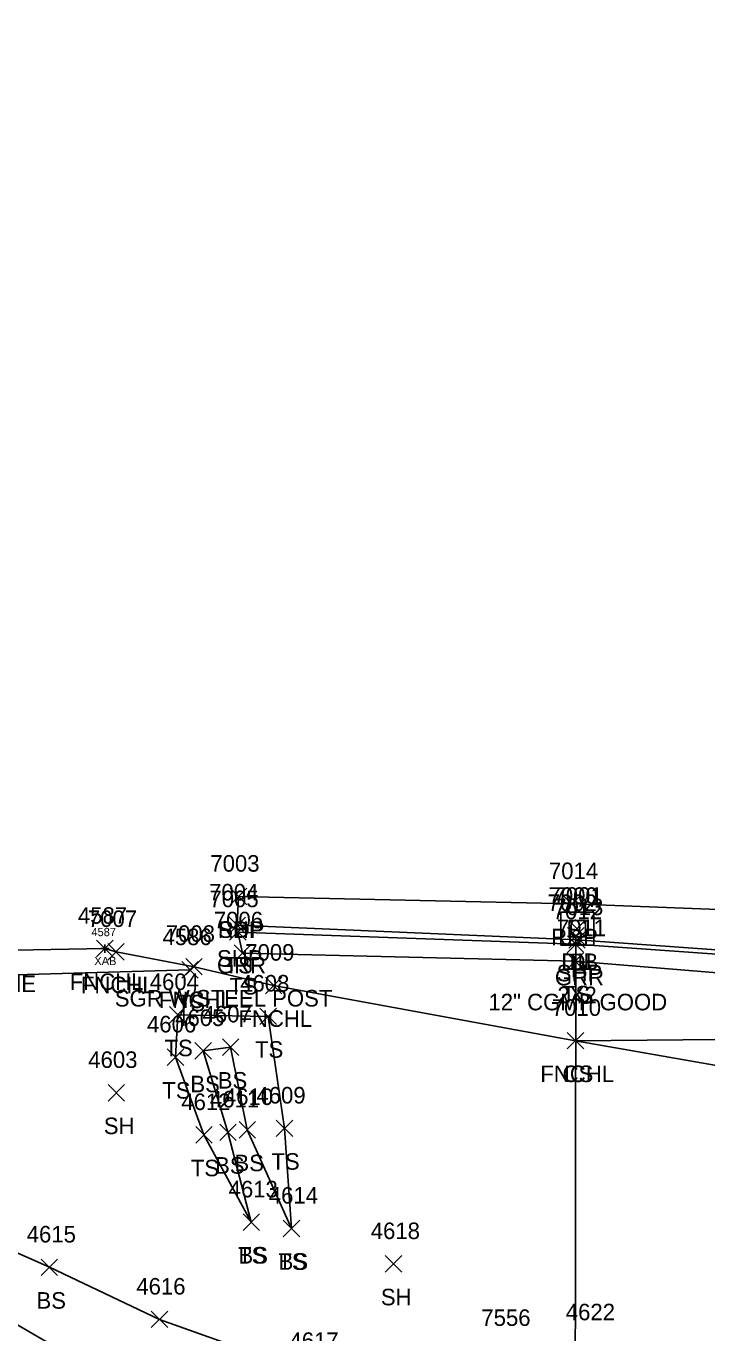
# Model space of a CAD drawing. Extents: x 1505656 to 1508446, y 700805 to 703031.
# Drawn here: x 1507305.4 to 1507387.7, y 701595.9 to 701753.8 of the extents above; entities that cross this region are included whole.
import ezdxf

# ---------------------------------------------------------------- set-up
doc = ezdxf.new("R2010")
doc.units = 0
for name, color, linetype in [('B_A', 7, 'Continuous'), ('B_I', 7, 'Continuous'), ('B_TIC', 7, 'Continuous'), ('BSUBM', 7, 'Continuous'), ('D_A', 7, 'Continuous'), ('D_C', 7, 'Continuous'), ('D_I', 7, 'Continuous'), ('D_TIC', 7, 'Continuous'), ('DCP', 7, 'Continuous'), ('DS', 7, 'Continuous'), ('L_A', 7, 'Continuous'), ('L_I', 7, 'Continuous'), ('L_TIC', 7, 'Continuous'), ('LELB', 7, 'Continuous'), ('LFNC', 7, 'Continuous'), ('P_A', 7, 'Continuous'), ('P_I', 7, 'Continuous'), ('P_TIC', 7, 'Continuous'), ('PET', 7, 'Continuous'), ('PSP', 7, 'Continuous'), ('R_A', 7, 'Continuous'), ('R_C', 7, 'Continuous'), ('R_I', 7, 'Continuous'), ('R_TIC', 7, 'Continuous'), ('RGR', 7, 'Continuous')]:
    doc.layers.add(name, color=color, linetype=linetype)

msp = doc.modelspace()

# ---------------------------------------------------------------- linework, layer by layer
at = {"layer": 'B_TIC'}
msp.add_line((1507314.93, 701642.33), (1507315.01, 701642.33), dxfattribs=at)
for points in [[(1507314.43, 701642.33), (1507315.43, 701642.33)], [(1507314.93, 701641.83), (1507314.93, 701642.83)]]:
    msp.add_lwpolyline(points, dxfattribs=at)
at = {"layer": 'BSUBM'}
msp.add_lwpolyline([(1507314.93, 701642.33), (1507301.85, 701642.08), (1507301.67, 701643.27), (1507294.67, 701648.43), (1507284.18, 701655.69), (1507274.41, 701662.45), (1507264.17, 701669.53), (1507257.14, 701674.55), (1507256.97, 701676.21)], dxfattribs=at)
at = {"layer": 'D_TIC'}
for points in [[(1507370.87, 701642.87), (1507372.87, 701644.87)], [(1507372.87, 701642.87), (1507370.87, 701644.87)], [(1507371.01, 701643.74), (1507373.01, 701645.74)], [(1507373.01, 701643.74), (1507371.01, 701645.74)]]:
    msp.add_lwpolyline(points, dxfattribs=at)
at = {"layer": 'DCP'}
msp.add_lwpolyline([(1507371.87, 701643.87), (1507371.79, 701580.54)], dxfattribs=at)
at = {"layer": 'DS'}
for p, q in [((1507370.05, 701646.73), (1507374.05, 701646.73)), ((1507370.05, 701642.73), (1507370.05, 701646.73)), ((1507374.05, 701646.73), (1507374.05, 701642.73)), ((1507371.05, 701643.73), (1507371.05, 701645.73)), ((1507371.05, 701645.73), (1507373.05, 701645.73)), ((1507373.05, 701645.73), (1507373.05, 701643.73)), ((1507373.05, 701643.73), (1507371.05, 701643.73)), ((1507372.06, 701644.73), (1507372.06, 701644.73)), ((1507372.06, 701644.73), (1507372.06, 701644.73)), ((1507374.05, 701642.73), (1507370.05, 701642.73))]:
    msp.add_line(p, q, dxfattribs=at)
at = {"layer": 'L_TIC'}
for points in [[(1507329.99, 701643.33), (1507331.99, 701645.33)], [(1507331.99, 701643.33), (1507329.99, 701645.33)], [(1507313.93, 701641.33), (1507315.93, 701643.33)], [(1507315.93, 701641.33), (1507313.93, 701643.33)], [(1507315.28, 701640.94), (1507317.28, 701642.94)], [(1507317.28, 701640.94), (1507315.28, 701642.94)], [(1507330.57, 701640.78), (1507332.57, 701642.78)], [(1507332.57, 701640.78), (1507330.57, 701642.78)], [(1507370.77, 701639.82), (1507372.77, 701641.82)], [(1507372.77, 701639.82), (1507370.77, 701641.82)], [(1507324.22, 701638.75), (1507326.22, 701640.75)], [(1507326.22, 701638.75), (1507324.22, 701640.75)], [(1507324.71, 701639.14), (1507326.71, 701641.14)], [(1507326.71, 701639.14), (1507324.71, 701641.14)], [(1507334.33, 701636.87), (1507336.33, 701638.87)], [(1507336.33, 701636.87), (1507334.33, 701638.87)], [(1507322.73, 701633.32), (1507324.73, 701635.32)], [(1507324.73, 701633.32), (1507322.73, 701635.32)], [(1507322.73, 701633.32), (1507324.73, 701635.32)], [(1507324.73, 701633.32), (1507322.73, 701635.32)], [(1507333.67, 701633.14), (1507335.67, 701635.14)], [(1507335.67, 701633.14), (1507333.67, 701635.14)], [(1507370.82, 701630.2), (1507372.82, 701632.2)], [(1507372.82, 701630.2), (1507370.82, 701632.2)], [(1507370.82, 701630.2), (1507372.82, 701632.2)], [(1507372.82, 701630.2), (1507370.82, 701632.2)], [(1507325.82, 701628.97), (1507327.82, 701630.97)], [(1507327.82, 701628.97), (1507325.82, 701630.97)], [(1507325.82, 701628.97), (1507327.82, 701630.97)], [(1507327.82, 701628.97), (1507325.82, 701630.97)], [(1507329.13, 701629.41), (1507331.13, 701631.41)], [(1507331.13, 701629.41), (1507329.13, 701631.41)], [(1507322.46, 701628.2), (1507324.46, 701630.2)], [(1507324.46, 701628.2), (1507322.46, 701630.2)], [(1507315.31, 701623.91), (1507317.31, 701625.91)], [(1507317.31, 701623.91), (1507315.31, 701625.91)], [(1507328.81, 701619.13), (1507330.81, 701621.13)], [(1507330.81, 701619.13), (1507328.81, 701621.13)], [(1507331.15, 701619.43), (1507333.15, 701621.43)], [(1507333.15, 701619.43), (1507331.15, 701621.43)], [(1507335.65, 701619.61), (1507337.65, 701621.61)], [(1507337.65, 701619.61), (1507335.65, 701621.61)], [(1507325.91, 701618.82), (1507327.91, 701620.82)], [(1507327.91, 701618.82), (1507325.91, 701620.82)], [(1507331.63, 701608.27), (1507333.63, 701610.27)], [(1507333.63, 701608.27), (1507331.63, 701610.27)], [(1507331.63, 701608.27), (1507333.63, 701610.27)], [(1507333.63, 701608.27), (1507331.63, 701610.27)], [(1507336.49, 701607.52), (1507338.49, 701609.52)], [(1507338.49, 701607.52), (1507336.49, 701609.52)], [(1507336.49, 701607.52), (1507338.49, 701609.52)], [(1507338.49, 701607.52), (1507336.49, 701609.52)], [(1507307.22, 701602.82), (1507309.22, 701604.82)], [(1507309.22, 701602.82), (1507307.22, 701604.82)], [(1507348.81, 701603.23), (1507350.81, 701605.23)], [(1507350.81, 701603.23), (1507348.81, 701605.23)], [(1507320.52, 701596.53), (1507322.52, 701598.53)], [(1507322.52, 701596.53), (1507320.52, 701598.53)]]:
    msp.add_lwpolyline(points, dxfattribs=at)
at = {"layer": 'LELB'}
for points in [[(1507389.87, 701543.47), (1507364.48, 701561.85), (1507301.81, 701598.33), (1507262.96, 701621.17), (1507238.69, 701635.33), (1507228.62, 701642.18), (1507195.21, 701666.36), (1507195.45, 701673.67), (1507195.45, 701673.62), (1507166.37, 701693.97), (1507153.7, 701702.61), (1507143.46, 701707.63), (1507119.44, 701724.95), (1507096.28, 701741.3), (1507098.84, 701745.06), (1507084.55, 701753.38), (1507076.37, 701753.77)], [(1507330.99, 701644.33), (1507331.57, 701641.78), (1507371.77, 701640.82), (1507418.46, 701636.99), (1507454.87, 701633.93), (1507504.71, 701630.03), (1507556.91, 701624.43), (1507606.36, 701618.24), (1507661.13, 701610.06), (1507708.24, 701601.04), (1507762.71, 701589.7), (1507814.48, 701577.03), (1507868.53, 701563.07), (1507920.81, 701547.22), (1507968.27, 701530.82), (1508018.88, 701511.91), (1508073.65, 701490), (1508121.33, 701468.38), (1508166.06, 701447.38), (1508217.92, 701421.51), (1508258.5, 701398.83)], [(1507247.4, 701638.91), (1507254.77, 701631.75), (1507267.97, 701626.49), (1507283.55, 701614.76), (1507308.22, 701603.82), (1507321.52, 701597.53), (1507339.98, 701590.96), (1507360.12, 701583.08), (1507370.14, 701579.77), (1507375.06, 701578.83), (1507386.19, 701575.24), (1507411.11, 701568.91)], [(1507254.77, 701631.75), (1507267.48, 701635.11), (1507294.23, 701638.76), (1507302.7, 701639.13), (1507325.22, 701639.75)], [(1507323.73, 701634.32), (1507323.46, 701629.2), (1507326.91, 701619.82), (1507332.63, 701609.27)], [(1507323.73, 701634.32), (1507334.67, 701634.14), (1507336.65, 701620.61), (1507337.49, 701608.52)], [(1507371.82, 701631.2), (1507419.37, 701631.63), (1507454.54, 701624.79), (1507505.05, 701622.5), (1507556.06, 701615.76), (1507605.29, 701610.61), (1507659.37, 701602.95), (1507705.7, 701593), (1507760.19, 701582.5), (1507867, 701555.37), (1507918.17, 701539.42), (1507965.63, 701522.2), (1508016.59, 701504.14), (1508070.8, 701481.77), (1508118.11, 701461.28), (1508164.85, 701439.21), (1508217.28, 701414)], [(1507326.82, 701629.97), (1507330.13, 701630.41), (1507332.15, 701620.43), (1507337.49, 701608.52)], [(1507326.82, 701629.97), (1507329.81, 701620.13), (1507332.63, 701609.27)]]:
    msp.add_lwpolyline(points, dxfattribs=at)
at = {"layer": 'LFNC'}
for points in [[(1507314.93, 701642.33), (1507316.28, 701641.94)], [(1507316.28, 701641.94), (1507325.71, 701640.14), (1507335.33, 701637.87), (1507371.82, 701631.2), (1507412.81, 701624.01), (1507430.26, 701620.91), (1507449.32, 701615.51), (1507500.36, 701609.38), (1507547.47, 701587.34), (1507597.95, 701573.61), (1507645.38, 701560.41), (1507694.84, 701546.04), (1507697.23, 701545.63), (1507701.45, 701546.37), (1507703.46, 701543.53), (1507750.96, 701530.99)]]:
    msp.add_lwpolyline(points, dxfattribs=at)
at = {"layer": 'P_TIC'}
for points in [[(1507330.09, 701647.62), (1507332.09, 701649.62)], [(1507332.09, 701647.62), (1507330.09, 701649.62)], [(1507330.09, 701647.62), (1507332.09, 701649.62)], [(1507332.09, 701647.62), (1507330.09, 701649.62)], [(1507370.38, 701646.72), (1507372.38, 701648.72)], [(1507372.38, 701646.72), (1507370.38, 701648.72)], [(1507329.94, 701644.14), (1507331.94, 701646.14)], [(1507331.94, 701644.14), (1507329.94, 701646.14)], [(1507371.01, 701642.37), (1507373.01, 701644.37)], [(1507373.01, 701642.37), (1507371.01, 701644.37)]]:
    msp.add_lwpolyline(points, dxfattribs=at)
at = {"layer": 'PET'}
msp.add_lwpolyline([(1507331.09, 701648.62), (1507371.38, 701647.72), (1507419.18, 701645.9), (1507454.47, 701643.92), (1507505.5, 701639.83), (1507558.24, 701634.71), (1507608.33, 701628.44), (1507662.88, 701620.32), (1507710.96, 701611.67), (1507764.19, 701600.14), (1507816.88, 701587.97), (1507871.99, 701573.08), (1507923.59, 701557.41), (1507972.42, 701540.77), (1508022.2, 701522.45), (1508077.84, 701500.13), (1508126.28, 701479.21), (1508172.23, 701457.76), (1508223.87, 701431.74), (1508273.2, 701405.41), (1508320.32, 701376.47), (1508371.41, 701343.81), (1508408.57, 701317.59), (1508442.85, 701293.88)], dxfattribs=at)
at = {"layer": 'PSP'}
msp.add_lwpolyline([(1507331.09, 701648.62), (1507330.94, 701645.14), (1507372.01, 701643.37), (1507418.46, 701640.04), (1507455.5, 701636.97), (1507505.1, 701632.01), (1507557.29, 701626.68), (1507607.27, 701620.06), (1507661.79, 701611.9), (1507708.42, 701603.34), (1507763.41, 701591.78)], dxfattribs=at)
at = {"layer": 'R_TIC'}
for points in [[(1507329.99, 701643.33), (1507331.99, 701645.33)], [(1507331.99, 701643.33), (1507329.99, 701645.33)], [(1507370.84, 701641.87), (1507372.84, 701643.87)], [(1507372.84, 701641.87), (1507370.84, 701643.87)]]:
    msp.add_lwpolyline(points, dxfattribs=at)
at = {"layer": 'RGR'}
msp.add_lwpolyline([(1507330.99, 701644.33), (1507371.84, 701642.87), (1507418.5, 701639.56), (1507455.2, 701635.89)], dxfattribs=at)

# ---------------------------------------------------------------- texts
at = {"layer": 'B_A'}
msp.add_text('XAB', height=1, dxfattribs=at).set_placement((1507313.65, 701640.33))
at = {"layer": 'B_I'}
msp.add_text('4587', height=1, dxfattribs=at).set_placement((1507313.3, 701643.83))
at = {"layer": 'D_A'}
for s, p in [('DIB', (1507370.11, 701639.74)), ('DI', (1507371.11, 701639.73)), ('P', (1507371.25, 701638.87))]:
    msp.add_text(s, height=2, dxfattribs=at).set_placement(p)
at = {"layer": 'D_C'}
for s, p in [('12" CGMP GOOD', (1507361.3, 701634.87)), ('2X2', (1507369.63, 701635.73))]:
    msp.add_text(s, height=2, dxfattribs=at).set_placement(p)
at = {"layer": 'D_I'}
for s, p in [('7000', (1507368.56, 701647.73)), ('7001', (1507369.16, 701647.74)), ('7002', (1507368.46, 701646.87))]:
    msp.add_text(s, height=2, dxfattribs=at).set_placement(p)
at = {"layer": 'L_A'}
for s, p in [('TS', (1507329.4, 701639.33)), ('STONE', (1507297.4, 701637.08)), ('FNCHL', (1507310.68, 701637.33)), ('FNCHL', (1507312.03, 701636.94)), ('TS', (1507329.98, 701636.78)), ('FNCHL', (1507321.46, 701635.14)), ('TS', (1507370.18, 701635.82)), ('TS', (1507323.63, 701634.75)), ('FNCHL', (1507331.08, 701632.87)), ('TS', (1507322.14, 701629.32)), ('TS', (1507322.14, 701629.32)), ('TS', (1507333.08, 701629.14)), ('BS', (1507328.57, 701625.41)), ('FNCHL', (1507367.57, 701626.2)), ('CS', (1507370.26, 701626.2)), ('TS', (1507321.87, 701624.2)), ('BS', (1507325.26, 701624.97)), ('BS', (1507325.26, 701624.97)), ('SH', (1507314.8, 701619.91)), ('TS', (1507325.32, 701614.82)), ('BS', (1507328.25, 701615.13)), ('BS', (1507330.59, 701615.43)), ('TS', (1507335.06, 701615.61)), ('TS', (1507331.04, 701604.27)), ('BS', (1507331.07, 701604.27)), ('TS', (1507335.9, 701603.52)), ('BS', (1507335.93, 701603.52)), ('BS', (1507306.66, 701598.82)), ('SH', (1507348.29, 701599.23))]:
    msp.add_text(s, height=2, dxfattribs=at).set_placement(p)
at = {"layer": 'L_I'}
for s, p in [('7005', (1507327.57, 701647.33)), ('4587', (1507311.67, 701645.33)), ('7007', (1507312.87, 701644.94)), ('7006', (1507328.1, 701644.78)), ('4586', (1507321.9, 701642.75)), ('7008', (1507322.29, 701643.14)), ('7011', (1507369.56, 701643.82)), ('7009', (1507331.9, 701640.87)), ('4604', (1507320.35, 701637.32)), ('4604', (1507320.35, 701637.32)), ('4608', (1507331.28, 701637.14)), ('4607', (1507326.74, 701633.41)), ('7010', (1507368.96, 701634.2)), ('7010', (1507368.96, 701634.2)), ('4606', (1507320.02, 701632.2)), ('4605', (1507323.43, 701632.97)), ('4605', (1507323.43, 701632.97)), ('4603', (1507312.92, 701627.91)), ('4612', (1507324.17, 701622.82)), ('4611', (1507327.63, 701623.13)), ('4610', (1507329.32, 701623.43)), ('4609', (1507333.25, 701623.61)), ('4613', (1507329.89, 701612.27)), ('4613', (1507329.89, 701612.27)), ('4614', (1507334.75, 701611.52)), ('4614', (1507334.75, 701611.52)), ('4615', (1507305.48, 701606.82)), ('4618', (1507347.07, 701607.23)), ('4616', (1507318.73, 701600.53)), ('4622', (1507370.65, 701597.42)), ('7556', (1507360.44, 701596.74)), ('4617', (1507337.24, 701593.96))]:
    msp.add_text(s, height=2, dxfattribs=at).set_placement(p)
at = {"layer": 'P_A'}
for s, p in [('SHP', (1507328.63, 701643.62)), ('RDP', (1507328.58, 701643.62)), ('RDP', (1507368.87, 701642.72)), ('SHP', (1507328.48, 701640.14)), ('SHP', (1507369.55, 701638.37))]:
    msp.add_text(s, height=2, dxfattribs=at).set_placement(p)
at = {"layer": 'P_I'}
for s, p in [('7003', (1507327.68, 701651.62)), ('7003', (1507327.68, 701651.62)), ('7014', (1507368.61, 701650.72)), ('7004', (1507327.53, 701648.14)), ('7013', (1507369.24, 701646.37))]:
    msp.add_text(s, height=2, dxfattribs=at).set_placement(p)
at = {"layer": 'R_A'}
for p in [(1507328.48, 701639.33), (1507369.33, 701637.87)]:
    msp.add_text('GRR', height=2, dxfattribs=at).set_placement(p)
at = {"layer": 'R_C'}
msp.add_text('SGR W/STEEL POST', height=2, dxfattribs=at).set_placement((1507316.13, 701635.33))
at = {"layer": 'R_I'}
for s, p in [('7005', (1507327.57, 701647.33)), ('7012', (1507369.07, 701645.87))]:
    msp.add_text(s, height=2, dxfattribs=at).set_placement(p)

doc.saveas('drawing.dxf')
